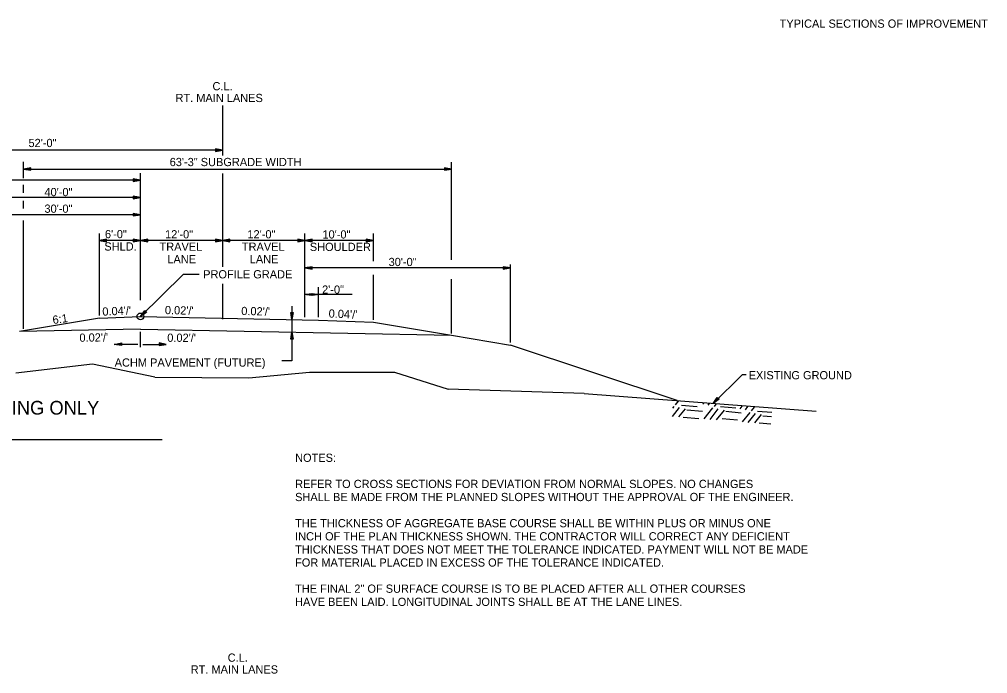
# Model space of a CAD drawing. Extents: x 1734743 to 1735935, y 759845 to 763831.
# Drawn here: x 1735773.2 to 1735914.6, y 763736 to 763831.5 of the extents above; entities that cross this region are included whole.
import ezdxf

# ---------------------------------------------------------------- set-up
doc = ezdxf.new("R2010")
doc.units = 0
for name, color, linetype in [('1', 7, 'Continuous'), ('10', 7, 'Continuous'), ('19', 7, 'Continuous'), ('8', 7, 'Continuous'), ('G-ANNO-TEXT', 7, 'Continuous'), ('R_Future Surface', 7, 'Continuous')]:
    doc.layers.add(name, color=color, linetype=linetype)

# ---------------------------------------------------------------- blocks, each defined once
blk = doc.blocks.new('TM')
at = {"layer": '8'}
for p, q in [((-120.309, 21.181), (-119.787, -20.829)), ((0, 0), (-120.309, 21.181)), ((-31.382, 2.945), (-120.176, 10.512)), ((-119.787, -20.829), (0, 0)), ((-119.911, -10.826), (-31.307, -3.057))]:
    blk.add_line(p, q, dxfattribs=at)

msp = doc.modelspace()

# ---------------------------------------------------------------- linework, layer by layer
at = {"layer": '19'}
for p, q in [((1735802.94, 763811.61), (1735802.92, 763818.9)), ((1735802.92, 763812.37), (1735750.92, 763812.37)), ((1735801.87, 763812.55), (1735801.87, 763812.18)), ((1735802.92, 763812.37), (1735801.87, 763812.55)), ((1735802.64, 763812.39), (1735801.87, 763812.46)), ((1735801.87, 763812.18), (1735802.92, 763812.37)), ((1735801.87, 763812.27), (1735802.64, 763812.34)), ((1735773.85, 763808.3), (1735773.85, 763810.66)), ((1735836.34, 763796.38), (1735836.34, 763810.63)), ((1735774.9, 763809.79), (1735773.85, 763809.61)), ((1735773.85, 763809.61), (1735774.9, 763809.43)), ((1735773.85, 763809.61), (1735836.34, 763809.61)), ((1735774.9, 763809.7), (1735774.13, 763809.64)), ((1735774.13, 763809.58), (1735774.9, 763809.51)), ((1735774.9, 763809.43), (1735774.9, 763809.79)), ((1735790.92, 763797.29), (1735790.92, 763809.03)), ((1735802.92, 763795.35), (1735802.96, 763808.95)), ((1735835.29, 763809.79), (1735835.29, 763809.43)), ((1735836.34, 763809.61), (1735835.29, 763809.79)), ((1735836.06, 763809.64), (1735835.29, 763809.7)), ((1735835.29, 763809.43), (1735836.34, 763809.61)), ((1735835.29, 763809.51), (1735836.06, 763809.58)), ((1735790.92, 763807.98), (1735750.92, 763807.98)), ((1735789.87, 763808.16), (1735789.87, 763807.8)), ((1735790.92, 763807.98), (1735789.87, 763808.16)), ((1735790.64, 763808.01), (1735789.87, 763808.07)), ((1735789.87, 763807.8), (1735790.92, 763807.98)), ((1735789.87, 763807.88), (1735790.64, 763807.95)), ((1735773.85, 763806.14), (1735773.85, 763807.29)), ((1735790.92, 763805.46), (1735750.92, 763805.46)), ((1735773.85, 763803.83), (1735773.85, 763804.99)), ((1735789.87, 763805.65), (1735789.87, 763805.28)), ((1735790.92, 763805.46), (1735789.87, 763805.65)), ((1735790.64, 763805.49), (1735789.87, 763805.55)), ((1735789.87, 763805.28), (1735790.92, 763805.46)), ((1735789.87, 763805.37), (1735790.64, 763805.44)), ((1735789.87, 763803.13), (1735789.87, 763802.76)), ((1735790.92, 763802.94), (1735789.87, 763803.13)), ((1735790.92, 763802.94), (1735760.92, 763802.94)), ((1735773.85, 763786.27), (1735773.85, 763802.11)), ((1735790.64, 763802.97), (1735789.87, 763803.03)), ((1735789.87, 763802.76), (1735790.92, 763802.94)), ((1735789.87, 763802.85), (1735790.64, 763802.92)), ((1735784.92, 763788.23), (1735784.92, 763800.22)), ((1735785.97, 763799.36), (1735784.92, 763799.17)), ((1735790.92, 763799.17), (1735784.92, 763799.17)), ((1735784.92, 763799.17), (1735785.97, 763798.99)), ((1735785.97, 763799.26), (1735785.2, 763799.2)), ((1735785.2, 763799.15), (1735785.97, 763799.08)), ((1735785.97, 763798.99), (1735785.97, 763799.36)), ((1735789.87, 763799.36), (1735789.87, 763798.99)), ((1735790.92, 763799.17), (1735789.87, 763799.36)), ((1735790.64, 763799.2), (1735789.87, 763799.26)), ((1735789.87, 763798.99), (1735790.92, 763799.17)), ((1735789.87, 763799.08), (1735790.64, 763799.15)), ((1735790.92, 763790.47), (1735790.92, 763800.22)), ((1735791.97, 763799.36), (1735790.92, 763799.17)), ((1735802.92, 763799.17), (1735790.92, 763799.17)), ((1735790.92, 763799.17), (1735791.97, 763798.99)), ((1735791.97, 763799.26), (1735791.2, 763799.2)), ((1735791.2, 763799.15), (1735791.97, 763799.08)), ((1735791.97, 763798.99), (1735791.97, 763799.36)), ((1735801.87, 763799.36), (1735801.87, 763798.99)), ((1735802.92, 763799.17), (1735801.87, 763799.36)), ((1735802.64, 763799.2), (1735801.87, 763799.26)), ((1735801.87, 763798.99), (1735802.92, 763799.17)), ((1735801.87, 763799.08), (1735802.64, 763799.15)), ((1735803.97, 763799.36), (1735802.92, 763799.17)), ((1735814.92, 763799.17), (1735802.92, 763799.17)), ((1735802.92, 763799.17), (1735803.97, 763798.99)), ((1735803.97, 763799.26), (1735803.2, 763799.2)), ((1735803.2, 763799.15), (1735803.97, 763799.08)), ((1735803.97, 763798.99), (1735803.97, 763799.36)), ((1735813.87, 763799.36), (1735813.87, 763798.99)), ((1735814.92, 763799.17), (1735813.87, 763799.36)), ((1735814.64, 763799.2), (1735813.87, 763799.26)), ((1735813.87, 763798.99), (1735814.92, 763799.17)), ((1735813.87, 763799.08), (1735814.64, 763799.15)), ((1735814.92, 763787.98), (1735814.92, 763800.22)), ((1735815.97, 763799.36), (1735814.92, 763799.17)), ((1735824.92, 763799.17), (1735814.92, 763799.17)), ((1735814.92, 763799.17), (1735815.97, 763798.99)), ((1735815.97, 763799.26), (1735815.2, 763799.2)), ((1735815.2, 763799.15), (1735815.97, 763799.08)), ((1735815.97, 763798.99), (1735815.97, 763799.36)), ((1735823.87, 763799.36), (1735823.87, 763798.99)), ((1735824.92, 763799.17), (1735823.87, 763799.36)), ((1735824.64, 763799.2), (1735823.87, 763799.26)), ((1735823.87, 763798.99), (1735824.92, 763799.17)), ((1735823.87, 763799.08), (1735824.64, 763799.15)), ((1735824.92, 763796.17), (1735824.92, 763800.22)), ((1735815.97, 763795.35), (1735814.92, 763795.17)), ((1735844.92, 763795.17), (1735814.92, 763795.17)), ((1735814.92, 763795.17), (1735815.97, 763794.99)), ((1735815.97, 763795.26), (1735815.2, 763795.2)), ((1735815.2, 763795.14), (1735815.97, 763795.07)), ((1735815.97, 763794.99), (1735815.97, 763795.35)), ((1735843.87, 763795.35), (1735843.87, 763794.99)), ((1735844.92, 763795.17), (1735843.87, 763795.35)), ((1735844.64, 763795.2), (1735843.87, 763795.26)), ((1735843.87, 763794.99), (1735844.92, 763795.17)), ((1735843.87, 763795.07), (1735844.64, 763795.14)), ((1735844.92, 763784.29), (1735844.92, 763795.67)), ((1735824.92, 763787.62), (1735824.92, 763794.17)), ((1735836.34, 763785.61), (1735836.34, 763793.53)), ((1735802.92, 763787.7), (1735802.92, 763792.86)), ((1735816.92, 763787.98), (1735816.92, 763792.35)), ((1735814.92, 763791.3), (1735815.82, 763791.45)), ((1735821.82, 763791.3), (1735814.92, 763791.3)), ((1735815.82, 763791.14), (1735814.92, 763791.3)), ((1735815.16, 763791.32), (1735815.82, 763791.37)), ((1735815.82, 763791.22), (1735815.16, 763791.28)), ((1735815.82, 763791.45), (1735815.82, 763791.14)), ((1735816.03, 763791.14), (1735816.03, 763791.45)), ((1735816.03, 763791.45), (1735816.92, 763791.3)), ((1735816.03, 763791.38), (1735816.69, 763791.32)), ((1735816.92, 763791.3), (1735816.03, 763791.14)), ((1735816.69, 763791.28), (1735816.03, 763791.22)), ((1735790.92, 763788.09), (1735791.55, 763788.95)), ((1735791.8, 763788.69), (1735790.92, 763788.09)), ((1735791.11, 763788.3), (1735791.61, 763788.88)), ((1735791.74, 763788.75), (1735791.14, 763788.26)), ((1735791.55, 763788.95), (1735791.8, 763788.69)), ((1735812.85, 763788.69), (1735813.21, 763788.69)), ((1735813.03, 763787.64), (1735812.85, 763788.69)), ((1735813, 763787.92), (1735812.93, 763788.69)), ((1735813.21, 763788.69), (1735813.03, 763787.64)), ((1735813.12, 763788.69), (1735813.06, 763787.92)), ((1735790.92, 763786.25), (1735773.24, 763785.9)), ((1735790.92, 763786.25), (1735836.34, 763785.34)), ((1735790.89, 763785.86), (1735790.89, 763783.61)), ((1735812.85, 763784.76), (1735813.03, 763785.81)), ((1735813.21, 763784.76), (1735812.85, 763784.76)), ((1735812.93, 763784.76), (1735813, 763785.53)), ((1735813.03, 763785.81), (1735813.21, 763784.76)), ((1735813.06, 763785.53), (1735813.12, 763784.76)), ((1735836.34, 763785.34), (1735844.92, 763783.91)), ((1735790.51, 763784.02), (1735787.09, 763784.02)), ((1735791.27, 763784.02), (1735794.69, 763784.02)), ((1735869.24, 763775.81), (1735844.92, 763783.91)), ((1735783.91, 763781.11), (1735772.72, 763779.84)), ((1735793.01, 763779.24), (1735783.91, 763781.11)), ((1735793.01, 763779.24), (1735806.75, 763779.13)), ((1735806.75, 763779.13), (1735815.6, 763779.96)), ((1735815.6, 763779.96), (1735828.01, 763779.96)), ((1735828.01, 763779.96), (1735835.84, 763777.48)), ((1735855.67, 763776.85), (1735835.84, 763777.48)), ((1735874.5, 763775.41), (1735875.12, 763776.27)), ((1735875.12, 763776.27), (1735875.38, 763776.01)), ((1735868.64, 763774.73), (1735868.81, 763774.95)), ((1735869.01, 763775.17), (1735869.45, 763775.72)), ((1735869.9, 763775.14), (1735872.16, 763774.95)), ((1735873.02, 763775.29), (1735873.14, 763775.44)), ((1735873.81, 763775.14), (1735873.99, 763775.37)), ((1735875.38, 763776.01), (1735874.5, 763775.41)), ((1735874.69, 763775.62), (1735875.19, 763776.2)), ((1735874.69, 763774.97), (1735874.94, 763775.29)), ((1735875.32, 763776.07), (1735874.72, 763775.58)), ((1735875.58, 763774.94), (1735877.83, 763774.75)), ((1735878.44, 763774.63), (1735878.73, 763775)), ((1735879.22, 763774.47), (1735879.59, 763774.93)), ((1735880.1, 763774.31), (1735880.54, 763774.86)), ((1735868.56, 763773.49), (1735869.6, 763774.79)), ((1735869.51, 763773.42), (1735870.48, 763774.63)), ((1735870.69, 763774.45), (1735872.94, 763774.25)), ((1735873.2, 763773.13), (1735874.49, 763774.75)), ((1735874.06, 763773.06), (1735875.27, 763774.59)), ((1735875.01, 763772.99), (1735876.15, 763774.43)), ((1735876.36, 763774.25), (1735878.62, 763774.05)), ((1735878.8, 763772.69), (1735879.9, 763774.08)), ((1735879.65, 763772.63), (1735880.69, 763773.93)), ((1735880.6, 763772.55), (1735881.57, 763773.77)), ((1735880.99, 763774.28), (1735883.09, 763774.1)), ((1735881.78, 763773.58), (1735883.04, 763773.48)), ((1735870.16, 763773.41), (1735872.41, 763773.22)), ((1735875.83, 763773.21), (1735878.09, 763773.02)), ((1735881.25, 763772.55), (1735882.96, 763772.4)), ((1735707.78, 763770.11), (1735794.07, 763770.11))]:
    msp.add_line(p, q, dxfattribs=at)
for points in [[(1735799.51, 763794.2), (1735797.15, 763794.2), (1735790.92, 763788.09)], [(1735813.03, 763789.58), (1735813.03, 763781.63), (1735811.56, 763781.63)], [(1735879.33, 763779.58), (1735878.76, 763779.58), (1735874.5, 763775.41)], [(1735855.67, 763776.85), (1735889.56, 763774.25)]]:
    msp.add_lwpolyline(points, dxfattribs=at)
msp.add_circle((1735790.92, 763788.09), 0.5, dxfattribs=at)
at = {"layer": 'R_Future Surface'}
for p, q in [((1735784.92, 763787.85), (1735773.24, 763785.9)), ((1735784.92, 763787.85), (1735790.92, 763788.09)), ((1735790.92, 763788.09), (1735816.92, 763787.57)), ((1735816.92, 763787.57), (1735824.92, 763787.25)), ((1735824.92, 763787.25), (1735836.34, 763785.34))]:
    msp.add_line(p, q, dxfattribs=at)

# ---------------------------------------------------------------- block references
at = {"layer": '19', "xscale": 0.008761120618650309}
for p, yscale, rotation in [((1735787.08, 763784.02), -0.008761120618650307, -179.20057588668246), ((1735794.69, 763784.02), 0.008761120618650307, -0.7994241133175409)]:
    msp.add_blockref('TM', p, dxfattribs=dict(at, yscale=yscale, rotation=rotation))

# ---------------------------------------------------------------- texts
at = {"layer": '1'}
for s, p in [('NOTES:', (1735813.49, 763766.87)), ('REFER TO CROSS SECTIONS FOR DEVIATION FROM NORMAL SLOPES. NO CHANGES', (1735813.49, 763763.05)), ('SHALL BE MADE FROM THE PLANNED SLOPES WITHOUT THE APPROVAL OF THE ENGINEER.', (1735813.49, 763761.14)), ('THE THICKNESS OF AGGREGATE BASE COURSE SHALL BE WITHIN PLUS OR MINUS ONE', (1735813.49, 763757.32)), ('INCH OF THE PLAN THICKNESS SHOWN. THE CONTRACTOR WILL CORRECT ANY DEFICIENT', (1735813.49, 763755.4)), ('THICKNESS THAT DOES NOT MEET THE TOLERANCE INDICATED. PAYMENT WILL NOT BE MADE', (1735813.49, 763753.49)), ('FOR MATERIAL PLACED IN EXCESS OF THE TOLERANCE INDICATED.', (1735813.49, 763751.58)), ('THE FINAL 2" OF SURFACE COURSE IS TO BE PLACED AFTER ALL OTHER COURSES', (1735813.49, 763747.76)), ('HAVE BEEN LAID. LONGITUDINAL JOINTS SHALL BE AT THE LANE LINES.', (1735813.49, 763745.84))]:
    msp.add_text(s, height=1.2, dxfattribs=at).set_placement(p)
at = {"layer": '10'}
msp.add_text('ACHM PAVEMENT (FUTURE)', height=1.2, rotation=360, dxfattribs=at).set_placement((1735787.15, 763780.77))
at = {"layer": '19'}
for s, height, p in [('C.L.', 1.2, (1735801.43, 763821.11)), ('RT. MAIN LANES', 1.2, (1735796.03, 763819.39)), ('52\'-0"', 1.2, (1735774.57, 763812.82)), ('63\'-3" SUBGRADE WIDTH', 1.2, (1735795.18, 763810.04)), ('40\'-0"', 1.2, (1735776.9, 763805.65)), ('30\'-0"', 1.2, (1735776.9, 763803.23)), ('6\'-0"', 1.2, (1735785.73, 763799.52)), ('12\'-0"', 1.2, (1735794.51, 763799.49)), ('12\'-0"', 1.2, (1735806.53, 763799.49)), ('10\'-0"', 1.2, (1735817.48, 763799.47)), ('SHLD.', 1.2, (1735785.64, 763797.71)), ('TRAVEL', 1.2, (1735793.7, 763797.68)), ('TRAVEL', 1.2, (1735805.72, 763797.68)), ('SHOULDER', 1.2, (1735815.64, 763797.65)), ('LANE', 1.2, (1735794.84, 763795.86)), ('LANE', 1.2, (1735806.87, 763795.86)), ('30\'-0"', 1.2, (1735827.14, 763795.45)), ('PROFILE GRADE', 1.2, (1735800.07, 763793.65)), ('2\'-0"', 1.2, (1735817.43, 763791.42)), ("0.02'/'", 1.2, (1735794.83, 763784.39)), ('EXISTING GROUND', 1.2, (1735879.7, 763778.92)), ('I-57 TYPICAL DIVIDED HIGHWAY SECTION - GRADING ONLY', 2, (1735707.78, 763773.77)), ('C.L.', 1.2, (1735803.65, 763737.69)), ('RT. MAIN LANES', 1.2, (1735798.25, 763735.97))]:
    msp.add_text(s, height=height, dxfattribs=at).set_placement(p)
for s, rotation, p in [("0.04'/'", 2.6113, (1735785.38, 763788.2)), ("0.02'/'", 358.6386, (1735794.47, 763788.44)), ("0.02'/'", 358.6386, (1735805.62, 763788.31)), ("0.04'/'", 357.8398, (1735818.37, 763787.94)), ('6:1', 7.9384, (1735778.17, 763786.98)), ("0.02'/'", 1.0121, (1735782.02, 763784.39))]:
    msp.add_text(s, height=1.2, rotation=rotation, dxfattribs=at).set_placement(p)
at = {"layer": 'G-ANNO-TEXT'}
msp.add_text('TYPICAL SECTIONS OF IMPROVEMENT', height=1.2, dxfattribs=at).set_placement((1735884.22, 763830.24))

doc.saveas('drawing.dxf')
